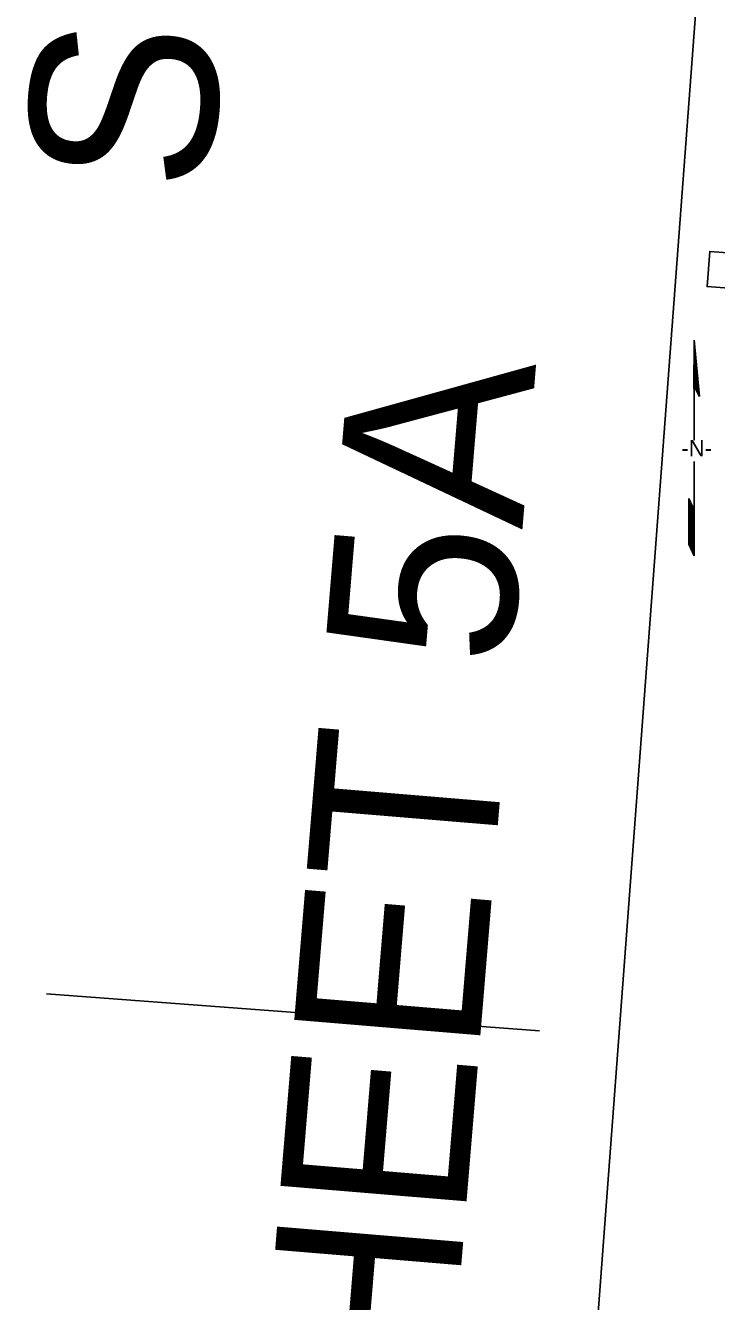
# Model space of a CAD drawing. Extents: x 2001876 to 2025694, y 804561 to 868938.
# Drawn here: x 2019902 to 2021900, y 806901 to 810590 of the extents above; entities that cross this region are included whole.
import ezdxf

# ---------------------------------------------------------------- set-up
doc = ezdxf.new("R2010")
doc.units = 0
for name, color, linetype in [('North Arrow', 7, 'Continuous'), ('RD_SHT_ShtClip', 7, 'Continuous'), ('TR SN EXTRUDED PANEL SIGNS - GROUND MOUNTED', 7, 'Continuous'), ('TR SN EXTRUDED PANEL SIGNS- MOUNTED OVERHEAD', 7, 'Continuous')]:
    doc.layers.add(name, color=color, linetype=linetype)

msp = doc.modelspace()

# ---------------------------------------------------------------- linework, layer by layer
at = {"layer": 'North Arrow'}
for p, q in [((2021835.1, 809679.6), (2021834.3, 809538.9)), ((2021850, 809516.8), (2021835.1, 809679.6)), ((2021835.1, 809540.1), (2021835.1, 809452.8)), ((2021836.4, 809544.6), (2021850, 809516.8)), ((2021835.1, 809452.8), (2021835.1, 809390.9)), ((2021835.1, 809329.1), (2021835.1, 809226.1)), ((2021835.1, 809226.1), (2021835.1, 809056)), ((2021819.2, 809165.8), (2021819.2, 809222.5)), ((2021819.2, 809222.5), (2021835.1, 809188.3)), ((2021819.2, 809090.2), (2021819.2, 809165.8)), ((2021835.1, 809056), (2021819.2, 809090.2))]:
    msp.add_line(p, q, dxfattribs=at)
for points in [[(2021835.2, 809541.3), (2021835.2, 809679.1)], [(2021835.6, 809542.4), (2021835.6, 809675)], [(2021835.9, 809543.4), (2021835.9, 809670.8)], [(2021836.3, 809544.5), (2021836.3, 809666.7)], [(2021836.7, 809543.9), (2021836.7, 809662.6)], [(2021837.1, 809543.1), (2021837.1, 809658.5)], [(2021837.5, 809542.3), (2021837.5, 809654.3)], [(2021837.8, 809541.6), (2021837.8, 809650.2)], [(2021838.2, 809540.8), (2021838.2, 809646.1)], [(2021838.6, 809540), (2021838.6, 809641.9)], [(2021839, 809539.3), (2021839, 809637.8)], [(2021839.3, 809538.5), (2021839.3, 809633.7)], [(2021834.8, 809540.3), (2021834.8, 809623.4)], [(2021839.7, 809537.7), (2021839.7, 809629.5)], [(2021840.1, 809537), (2021840.1, 809625.4)], [(2021840.5, 809536.2), (2021840.5, 809621.3)], [(2021840.9, 809535.4), (2021840.9, 809617.2)], [(2021841.2, 809534.7), (2021841.2, 809613)], [(2021841.6, 809533.9), (2021841.6, 809608.9)], [(2021842, 809533.1), (2021842, 809604.8)], [(2021842.4, 809532.4), (2021842.4, 809600.6)], [(2021842.7, 809531.6), (2021842.7, 809596.5)], [(2021834.4, 809539.3), (2021834.4, 809559.8)], [(2021843.1, 809530.8), (2021843.1, 809592.4)], [(2021843.5, 809530.1), (2021843.5, 809588.2)], [(2021843.9, 809529.3), (2021843.9, 809584.1)], [(2021844.3, 809528.5), (2021844.3, 809580)], [(2021844.6, 809527.8), (2021844.6, 809575.9)], [(2021845, 809527), (2021845, 809571.7)], [(2021845.4, 809526.2), (2021845.4, 809567.6)], [(2021845.8, 809525.4), (2021845.8, 809563.5)], [(2021846.1, 809524.7), (2021846.1, 809559.3)], [(2021846.5, 809523.9), (2021846.5, 809555.2)], [(2021846.9, 809523.1), (2021846.9, 809551.1)], [(2021847.3, 809522.4), (2021847.3, 809546.9)], [(2021847.7, 809521.6), (2021847.7, 809542.8)], [(2021848, 809520.8), (2021848, 809538.7)], [(2021848.4, 809520.1), (2021848.4, 809534.6)], [(2021848.8, 809519.3), (2021848.8, 809530.4)], [(2021849.2, 809518.5), (2021849.2, 809526.3)], [(2021849.5, 809517.8), (2021849.5, 809522.2)], [(2021849.9, 809517), (2021849.9, 809518)], [(2021819.5, 809089.6), (2021819.5, 809221.8)], [(2021819.9, 809088.8), (2021819.9, 809221)], [(2021820.2, 809087.9), (2021820.2, 809220.2)], [(2021820.6, 809087.1), (2021820.6, 809219.4)], [(2021821, 809086.3), (2021821, 809218.6)], [(2021821.4, 809085.5), (2021821.4, 809217.8)], [(2021821.7, 809084.7), (2021821.7, 809217)], [(2021822.1, 809083.9), (2021822.1, 809216.2)], [(2021822.5, 809083.1), (2021822.5, 809215.4)], [(2021822.9, 809082.3), (2021822.9, 809214.6)], [(2021823.3, 809081.5), (2021823.3, 809213.7)], [(2021823.6, 809080.7), (2021823.6, 809212.9)], [(2021824, 809079.8), (2021824, 809212.1)], [(2021824.4, 809079), (2021824.4, 809211.3)], [(2021824.8, 809078.2), (2021824.8, 809210.5)], [(2021825.1, 809077.4), (2021825.1, 809209.7)], [(2021825.5, 809076.6), (2021825.5, 809208.9)], [(2021825.9, 809075.8), (2021825.9, 809208.1)], [(2021826.3, 809075), (2021826.3, 809207.3)], [(2021826.7, 809074.2), (2021826.7, 809206.4)], [(2021827, 809073.4), (2021827, 809205.6)], [(2021827.4, 809072.5), (2021827.4, 809204.8)], [(2021827.8, 809071.7), (2021827.8, 809204)], [(2021828.2, 809070.9), (2021828.2, 809203.2)], [(2021828.5, 809070.1), (2021828.5, 809202.4)], [(2021828.9, 809069.3), (2021828.9, 809201.6)], [(2021829.3, 809068.5), (2021829.3, 809200.8)], [(2021829.7, 809067.7), (2021829.7, 809200)], [(2021830.1, 809066.9), (2021830.1, 809199.2)], [(2021830.4, 809066.1), (2021830.4, 809198.3)], [(2021830.8, 809065.3), (2021830.8, 809197.5)], [(2021831.2, 809064.4), (2021831.2, 809196.7)], [(2021831.6, 809063.6), (2021831.6, 809195.9)], [(2021831.9, 809062.8), (2021831.9, 809195.1)], [(2021832.3, 809062), (2021832.3, 809194.3)], [(2021832.7, 809061.2), (2021832.7, 809193.5)], [(2021833.1, 809060.4), (2021833.1, 809192.7)], [(2021833.5, 809059.6), (2021833.5, 809191.9)], [(2021833.8, 809058.8), (2021833.8, 809191)], [(2021834.2, 809058), (2021834.2, 809190.2)], [(2021834.6, 809057.1), (2021834.6, 809189.4)], [(2021835, 809056.3), (2021835, 809188.6)]]:
    msp.add_lwpolyline(points, dxfattribs=at)
at = {"layer": 'RD_SHT_ShtClip'}
msp.add_line((2021852.1, 810799.8), (2021403.6, 804817), dxfattribs=at)
at = {"layer": 'TR SN EXTRUDED PANEL SIGNS - GROUND MOUNTED'}
msp.add_lwpolyline([(2022276, 809804.5), (2021872.5, 809834.9), (2021880.1, 809936.4), (2022283.6, 809906)], close=True, dxfattribs=at)
at = {"layer": 'TR SN EXTRUDED PANEL SIGNS- MOUNTED OVERHEAD'}
msp.add_line((2021388.2, 807682.9), (2019962.1, 807789.8), dxfattribs=at)

# ---------------------------------------------------------------- texts
at = {"layer": 'North Arrow'}
msp.add_text('-N-', height=47.24, rotation=0, dxfattribs=at).set_placement((2021798.4, 809344))
at = {"layer": 'RD_SHT_ShtClip'}
for s, p in [('SHEET 5B', (2020435, 810100.2)), ('SHEET 5A', (2021088.9, 806131.4))]:
    msp.add_text(s, height=540, rotation=85.2489, dxfattribs=at).set_placement(p)

doc.saveas('drawing.dxf')
